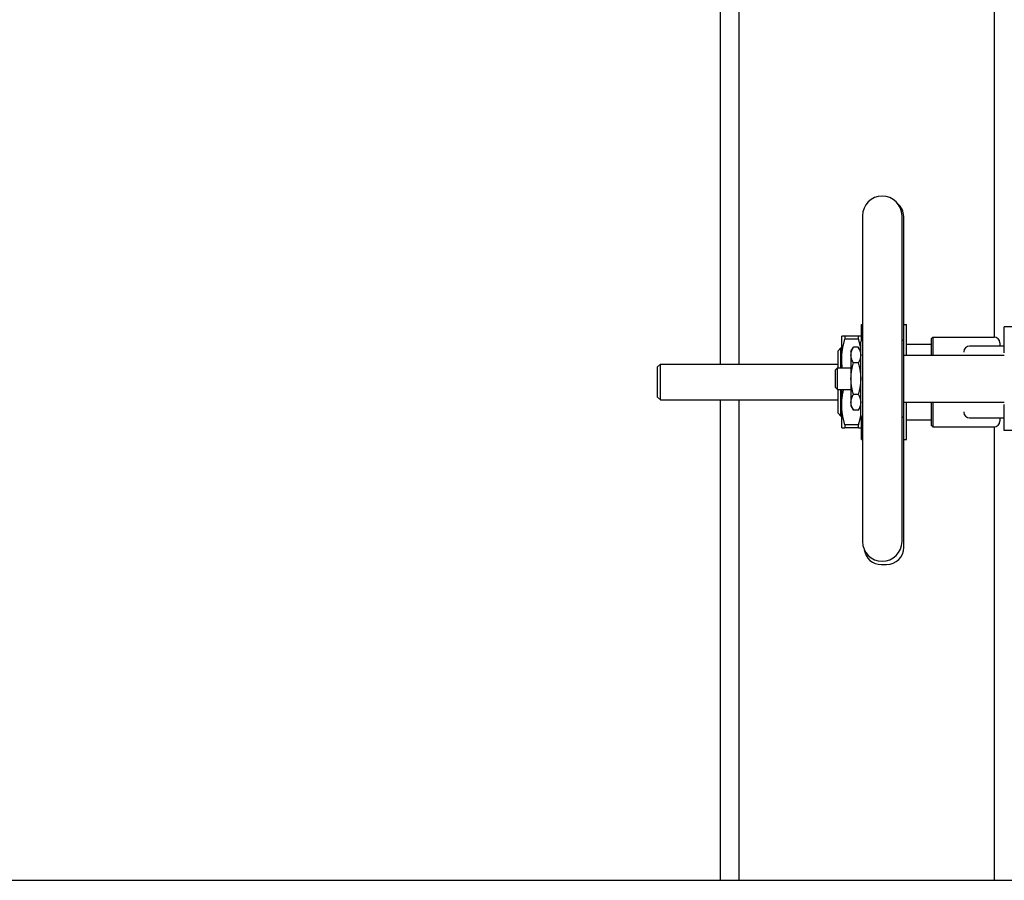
# Model space of a CAD drawing. Header units: inches. Extents: x 18 to 846, y -44 to 561.
# Tile 568 of 642: x 753 to 775, y 292 to 311. Entities that reach past the tile are written whole.
import ezdxf

# ---------------------------------------------------------------- set-up
doc = ezdxf.new("R2010")
doc.units = ezdxf.units.IN
doc.header["$LTSCALE"] = 24
doc.header["$MEASUREMENT"] = 0
doc.layers.add('Visible (ANSI)', color=7, linetype='Continuous', lineweight=30)

msp = doc.modelspace()

# ---------------------------------------------------------------- linework, layer by layer
at = {"layer": 'Visible (ANSI)'}
for p, q in [((768.5008, 303.7677), (768.5008, 340.1878)), ((768.9108, 303.7677), (768.9108, 340.1878)), ((774.5008, 304.35813), (774.5008, 339.35411)), ((771.61136, 307.01343), (771.61136, 299.87957)), ((772.4775, 299.87957), (772.4775, 307.01343)), ((772.51388, 304.26963), (772.51388, 306.99999)), ((771.58868, 304.28676), (771.58868, 304.63384)), ((771.58868, 304.63384), (771.61136, 304.63384)), ((772.51388, 304.63384), (772.57293, 304.63384)), ((772.57293, 303.95831), (772.57293, 304.63384)), ((774.93514, 304.58302), (774.7186, 304.58302)), ((774.7186, 304.01476), (774.7186, 304.58302)), ((771.15561, 303.87597), (771.15561, 304.37794)), ((771.52049, 304.37794), (771.2238, 304.37794)), ((771.2238, 304.37794), (771.2238, 304.30994)), ((771.52049, 304.30994), (771.2238, 304.30994)), ((771.52049, 304.30994), (771.52049, 304.37794)), ((771.57199, 302.63843), (771.57199, 304.25458)), ((772.51687, 302.63843), (772.51687, 304.25458)), ((773.12411, 304.327), (773.15536, 304.35825)), ((773.12411, 303.95831), (773.12411, 304.327)), ((773.15536, 304.35825), (773.15536, 303.95831)), ((773.15536, 304.35825), (774.49517, 304.35825)), ((774.62017, 304.23325), (774.62017, 304.1614)), ((771.07687, 304.05953), (771.13937, 304.12203)), ((771.07687, 303.68272), (771.07687, 304.05953)), ((771.13937, 303.68272), (771.13937, 304.12203)), ((771.13937, 304.12203), (771.15561, 304.12203)), ((771.35899, 304.043), (771.41226, 304.13528)), ((771.35899, 304.043), (771.35899, 303.96309)), ((771.51871, 304.13528), (771.41226, 304.13528)), ((771.57199, 304.043), (771.51871, 304.13528)), ((772.57293, 304.20077), (773.12411, 304.20077)), ((773.83277, 304.0364), (773.83277, 304.02694)), ((774.7186, 304.1614), (773.95777, 304.1614)), ((771.15561, 303.68272), (771.15561, 303.87597)), ((771.35899, 303.96309), (771.35899, 303.4465)), ((771.51871, 303.79089), (771.41226, 303.79089)), ((772.51687, 303.95831), (774.7186, 303.95831)), ((767.1208, 303.7052), (767.1833, 303.7677)), ((767.1208, 303.0428), (767.1208, 303.7052)), ((767.1833, 302.9803), (767.1833, 303.7677)), ((767.1833, 303.7677), (771.07687, 303.7677)), ((771.0208, 303.64046), (771.06307, 303.68272)), ((771.0208, 303.25255), (771.0208, 303.64046)), ((771.06307, 303.21028), (771.06307, 303.68272)), ((771.06307, 303.68272), (771.35899, 303.68272)), ((771.35899, 303.4465), (771.35899, 302.92992)), ((771.0208, 303.25255), (771.06307, 303.21028)), ((771.06307, 303.21028), (771.35899, 303.21028)), ((771.07687, 302.68847), (771.07687, 303.21028)), ((771.13937, 302.62597), (771.13937, 303.21028)), ((771.15561, 302.87203), (771.15561, 303.21028)), ((767.1208, 303.0428), (767.1833, 302.9803)), ((767.1833, 302.9803), (771.07687, 302.9803)), ((768.5008, 292.4565), (768.5008, 302.9803)), ((768.9108, 292.4565), (768.9108, 302.9803)), ((771.35899, 302.92992), (771.35899, 302.85)), ((771.51871, 303.10211), (771.41226, 303.10211)), ((772.51687, 302.93469), (774.7186, 302.93469)), ((772.57293, 302.11416), (772.57293, 302.93469)), ((773.12411, 302.421), (773.12411, 302.93469)), ((773.15536, 302.93469), (773.15536, 302.38975)), ((771.15561, 302.37007), (771.15561, 302.87203)), ((771.35899, 302.85), (771.41226, 302.75772)), ((771.51871, 302.75772), (771.41226, 302.75772)), ((771.57199, 302.85), (771.51871, 302.75772)), ((773.83277, 302.72107), (773.83277, 302.7116)), ((774.7186, 302.30999), (774.7186, 302.87824)), ((771.07687, 302.68847), (771.13937, 302.62597)), ((771.13937, 302.62597), (771.15561, 302.62597)), ((771.58868, 302.11416), (771.58868, 302.60625)), ((772.51388, 299.74802), (772.51388, 302.62337)), ((772.57293, 302.54723), (773.12411, 302.54723)), ((773.95777, 302.5866), (774.7186, 302.5866)), ((774.62017, 302.5866), (774.62017, 302.51475)), ((771.52049, 302.43807), (771.2238, 302.43807)), ((771.2238, 302.43807), (771.2238, 302.37007)), ((771.52049, 302.37007), (771.2238, 302.37007)), ((771.52049, 302.37007), (771.52049, 302.43807)), ((773.12411, 302.421), (773.15536, 302.38975)), ((773.15536, 302.38975), (774.49517, 302.38975)), ((774.5008, 292.4565), (774.5008, 302.38988)), ((774.93514, 302.30999), (774.7186, 302.30999)), ((771.58868, 302.11416), (771.61136, 302.11416)), ((772.51388, 302.11416), (772.57293, 302.11416)), ((772.02175, 299.374), (772.13986, 299.374)), ((716.5808, 292.4565), (788.94873, 292.4565))]:
    msp.add_line(p, q, dxfattribs=at)
for centre, radius, start, end in [((772.04443, 307.01343), 0.43307, 0, 180), ((772.13986, 306.99999), 0.37402, 0, 49.819948), ((771.61136, 304.25458), 0.03937, 95.73917, 180), ((771.59167, 304.45044), 0.15748, 275.73917, 277.180756), ((772.49718, 304.45044), 0.15748, 262.819244, 264.26083), ((772.4775, 304.25458), 0.03937, 0, 84.26083), ((774.49517, 304.23325), 0.125, 0, 90), ((773.95777, 304.0364), 0.125, 90, 180), ((773.95777, 302.7116), 0.125, 180, 270), ((771.61136, 302.63843), 0.03937, 180, 264.26083), ((771.59167, 302.44257), 0.15748, 82.819244, 84.26083), ((772.49718, 302.44257), 0.15748, 95.73917, 97.180756), ((772.4775, 302.63843), 0.03937, 275.73917, 0), ((774.49517, 302.51475), 0.125, 270, 0), ((772.04443, 299.87957), 0.43307, 180, 0), ((772.02175, 299.74802), 0.37402, 187.607436, 270), ((772.13986, 299.74802), 0.37402, 270, 0)]:
    msp.add_arc(centre, radius, start, end, dxfattribs=at)
for points, weights in [([(771.2238, 304.37794), (771.15561, 304.37794), (771.15561, 304.37794)], [1.0171026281, 1.03775343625, 1]), ([(771.15561, 303.87597), (771.15561, 304.0809), (771.2238, 304.30994)], [1, 1.03775343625, 1.0171026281]), ([(771.58868, 304.37794), (771.58868, 304.37794), (771.52049, 304.37794)], [1, 1.03775343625, 1.0171026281]), ([(771.52049, 304.30994), (771.55518, 304.1934), (771.57199, 304.08613)], [1.0171026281, 1.02750603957, 1.02308693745]), ([(771.35899, 303.96309), (771.35899, 304.043), (771.41226, 304.13528)], [1, 1.04314139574, 1.01001874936]), ([(771.51871, 304.13528), (771.57199, 304.043), (771.57199, 303.96309)], [1.01001874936, 1.04314139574, 1]), ([(771.16975, 303.68272), (771.15561, 303.78051), (771.15561, 303.87597)], [1.02230034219, 1.01723860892, 1]), ([(771.41226, 303.79089), (771.35899, 303.88317), (771.35899, 303.96309)], [1.01001874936, 1.04314139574, 1]), ([(771.35899, 303.4465), (771.35899, 303.60633), (771.41226, 303.79089)], [1, 1.04314139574, 1.01001874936]), ([(771.57199, 303.96309), (771.57199, 303.88317), (771.51871, 303.79089)], [1, 1.04314139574, 1.01001874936]), ([(771.51871, 303.79089), (771.57199, 303.60633), (771.57199, 303.4465)], [1.01001874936, 1.04314139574, 1]), ([(771.41226, 303.10211), (771.35899, 303.28667), (771.35899, 303.4465)], [1.01001874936, 1.04314139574, 1]), ([(771.57199, 303.4465), (771.57199, 303.28667), (771.51871, 303.10211)], [1, 1.04314139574, 1.01001874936]), ([(771.15561, 302.87203), (771.15561, 303.0352), (771.19793, 303.21028)], [1, 1.02983050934, 1.02319798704]), ([(771.35899, 302.92992), (771.35899, 303.00983), (771.41226, 303.10211)], [1, 1.04314139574, 1.01001874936]), ([(771.41226, 302.75772), (771.35899, 302.85), (771.35899, 302.92992)], [1.01001874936, 1.04314139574, 1]), ([(771.51871, 303.10211), (771.57199, 303.00983), (771.57199, 302.92992)], [1.01001874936, 1.04314139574, 1]), ([(771.57199, 302.92992), (771.57199, 302.85), (771.51871, 302.75772)], [1, 1.04314139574, 1.01001874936]), ([(771.2238, 302.43807), (771.15561, 302.66711), (771.15561, 302.87203)], [1.0171026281, 1.03775343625, 1]), ([(771.57199, 302.66187), (771.55518, 302.5546), (771.52049, 302.43807)], [1.02308693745, 1.02750603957, 1.0171026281]), ([(771.15561, 302.37007), (771.15561, 302.37007), (771.2238, 302.37007)], [1, 1.03775343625, 1.0171026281]), ([(771.52049, 302.37007), (771.58868, 302.37007), (771.58868, 302.37007)], [1.0171026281, 1.03775343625, 1])]:
    msp.add_rational_spline(points, weights, degree=2, dxfattribs=at)

doc.saveas('drawing.dxf')
